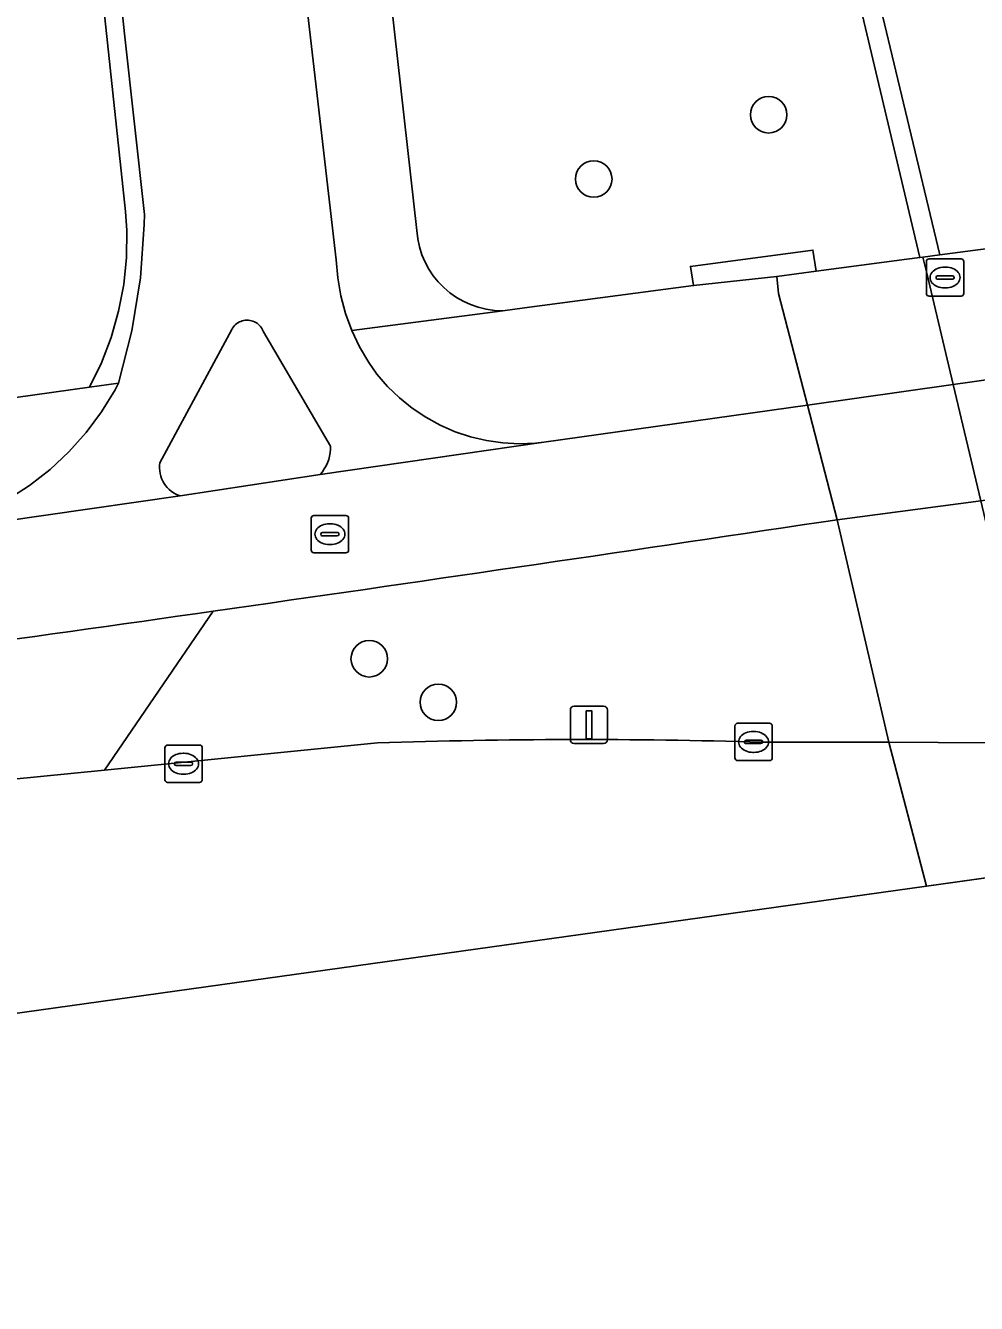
# Model space of a CAD drawing. Extents: x 157793 to 159380, y 380877 to 382313.
# Drawn here: x 158620.39 to 158645.8, y 381146.01 to 381180.18 of the extents above; entities that cross this region are included whole.
import ezdxf

# ---------------------------------------------------------------- set-up
doc = ezdxf.new("R2010")
doc.units = 0
for name, color, linetype in [('IMGEO_Berm_groen', 7, 'Continuous'), ('IMGEO_Berm_open', 7, 'Continuous'), ('IMGEO_Boom', 7, 'Continuous'), ('IMGEO_Dek', 7, 'Continuous'), ('IMGEO_Fietspad_gesloten', 7, 'Continuous'), ('IMGEO_Fietspad_open', 7, 'Continuous'), ('IMGEO_Groenvoorziening', 7, 'Continuous'), ('IMGEO_Hek', 7, 'Continuous'), ('IMGEO_Kolk', 7, 'Continuous'), ('IMGEO_Lichtmast', 7, 'Continuous'), ('IMGEO_Muur', 7, 'Continuous'), ('IMGEO_Rijbaan_regionaal_gesloten', 7, 'Continuous'), ('IMGEO_Rioolput', 7, 'Continuous'), ('IMGEO_Terreindeel_open', 7, 'Continuous'), ('IMGEO_Verkeerseiland_open', 7, 'Continuous'), ('IMGEO_Voetpad_open', 7, 'Continuous')]:
    doc.layers.add(name, color=color, linetype=linetype)

msp = doc.modelspace()

# ---------------------------------------------------------------- linework, layer by layer
at = {"layer": 'IMGEO_Berm_groen'}
for points in [[(158632.566, 381223.489), (158625.478, 381222.437), (158630.844, 381174.7)], [(158633.141, 381172.554), (158633.72, 381172.63), (158638.241, 381173.225), (158638.157, 381173.739), (158641.431, 381174.177), (158641.518, 381173.611), (158643.943, 381173.93), (158644.287, 381173.975), (158632.566, 381223.489)], [(158640.071, 381161.017), (158643.461, 381161.015), (158642.084, 381166.962)], [(158642.084, 381166.962), (158641.65, 381166.905)], [(158618.252, 381159.849), (158622.499, 381160.272), (158625.4, 381164.521)], [(158625.4, 381164.521), (158622.499, 381160.272), (158629.79, 381160.998)]]:
    msp.add_lwpolyline(points, dxfattribs=at)
for centre, radius, start, end in [((158633.133, 381174.848), 2.294, 183.6881, 270.2049), ((158329.923, 383235.145), 2091.6, 278.121239, 278.571146), ((158329.038, 383242.055), 2098.566, 277.697841, 278.118531), ((158635.226, 381000.9), 160.19, 88.26695, 91.94483)]:
    msp.add_arc(centre, radius, start, end, dxfattribs=at)
at = {"layer": 'IMGEO_Berm_open'}
msp.add_lwpolyline([(158656.946, 381168.934), (158653.466, 381168.472), (158651.138, 381168.163), (158646.366, 381167.53), (158645.917, 381167.471), (158642.084, 381166.962), (158643.461, 381161.015), (158644.781, 381161.014), (158647.451, 381160.996), (158647.909, 381161.013)], dxfattribs=at)
at = {"layer": 'IMGEO_Boom'}
for centre in [(158640.248, 381177.795), (158635.573, 381176.076), (158629.574, 381163.25), (158631.419, 381162.085)]:
    msp.add_circle(centre, 0.489, dxfattribs=at)
at = {"layer": 'IMGEO_Dek'}
msp.add_lwpolyline([(158659.254, 381159.237), (158658.382, 381162.481), (158656.946, 381168.934), (158656.232, 381172.144), (158655.493, 381175.462), (158654.057, 381175.258), (158651.915, 381174.977), (158649.514, 381174.661), (158644.821, 381174.045), (158644.373, 381173.986), (158644.287, 381173.975), (158643.943, 381173.93), (158641.518, 381173.611), (158640.465, 381173.473), (158640.513, 381173.013), (158641.286, 381170.034), (158642.084, 381166.962), (158643.461, 381161.015), (158644.464, 381157.171), (158651.531, 381158.158)], close=True, dxfattribs=at)
at = {"layer": 'IMGEO_Fietspad_gesloten'}
msp.add_lwpolyline([(158656.232, 381172.144), (158652.709, 381171.647), (158650.385, 381171.319), (158645.627, 381170.647), (158645.179, 381170.584), (158641.286, 381170.034), (158642.084, 381166.962), (158645.917, 381167.471), (158646.366, 381167.53), (158651.138, 381168.163), (158653.466, 381168.472), (158656.946, 381168.934)], close=True, dxfattribs=at)
for points in [[(158642.084, 381166.962), (158641.286, 381170.034), (158634.235, 381169.037), (158628.259, 381168.179), (158624.515, 381167.605), (158617.333, 381166.569), (158616.908, 381166.508), (158601.907, 381164.528), (158567.825, 381159.918), (158568.256, 381156.932), (158580.918, 381158.607), (158603.175, 381161.552), (158610.138, 381162.401)], [(158641.65, 381166.905), (158642.084, 381166.962)]]:
    msp.add_lwpolyline(points, dxfattribs=at)
for centre, radius, start, end in [((158329.923, 383235.145), 2091.6, 278.121239, 278.571146), ((158329.038, 383242.055), 2098.566, 277.697841, 278.118531)]:
    msp.add_arc(centre, radius, start, end, dxfattribs=at)
at = {"layer": 'IMGEO_Fietspad_open'}
for points in [[(158630.986, 381232.35), (158632.959, 381224.507), (158633.079, 381224.104), (158633.659, 381221.269), (158636.8, 381208.028), (158637.841, 381203.72), (158641.154, 381189.388), (158644.821, 381174.045), (158644.373, 381173.986), (158644.474, 381173.56), (158645.179, 381170.584), (158645.917, 381167.471), (158647.451, 381160.996), (158648.233, 381157.697), (158651.531, 381158.158), (158653.459, 381158.427)], [(158619.756, 381210.86), (158621.487, 381194.739), (158623.027, 381179.958), (158623.564, 381175.125), (158623.559, 381174.863), (158623.458, 381173.431), (158623.229, 381172.013), (158622.875, 381170.622), (158622.778, 381170.442), (158622.417, 381169.853), (158622.005, 381169.299), (158621.545, 381168.783), (158621.041, 381168.311), (158620.496, 381167.886), (158619.916, 381167.511)], [(158617.333, 381166.569), (158624.515, 381167.605), (158624.467, 381167.623), (158624.402, 381167.652), (158624.34, 381167.688), (158624.281, 381167.729), (158624.226, 381167.775), (158624.175, 381167.825), (158624.129, 381167.88), (158624.088, 381167.939), (158624.053, 381168.002), (158624.023, 381168.067), (158624, 381168.134), (158623.982, 381168.204), (158623.971, 381168.275), (158623.966, 381168.346), (158623.967, 381168.418), (158623.975, 381168.489), (158625.896, 381172.055), (158625.917, 381172.091), (158625.941, 381172.125), (158625.968, 381172.156), (158625.998, 381172.185), (158626.03, 381172.211), (158626.064, 381172.234), (158626.101, 381172.254), (158626.139, 381172.271), (158626.178, 381172.284), (158626.218, 381172.294), (158626.259, 381172.3), (158626.301, 381172.302), (158626.342, 381172.301), (158626.383, 381172.296), (158626.424, 381172.287), (158626.464, 381172.275), (158626.502, 381172.259), (158626.539, 381172.24), (158626.574, 381172.218), (158626.606, 381172.192), (158626.637, 381172.164), (158626.665, 381172.133), (158626.689, 381172.1), (158626.711, 381172.065), (158626.73, 381172.028), (158626.745, 381171.989), (158628.534, 381168.937), (158628.535, 381168.852), (158628.528, 381168.759), (158628.513, 381168.668), (158628.489, 381168.578), (158628.458, 381168.491), (158628.419, 381168.406), (158628.372, 381168.326), (158628.319, 381168.25), (158628.259, 381168.179), (158634.235, 381169.037), (158634.014, 381169.014), (158633.577, 381168.998), (158633.141, 381169.021), (158632.708, 381169.083), (158632.282, 381169.183), (158631.867, 381169.321), (158631.466, 381169.496), (158631.082, 381169.706), (158630.719, 381169.949), (158630.379, 381170.223), (158630.064, 381170.527), (158629.778, 381170.858), (158629.56, 381171.169), (158629.314, 381171.588), (158629.107, 381172.027), (158628.939, 381172.483), (158628.813, 381172.952), (158628.73, 381173.431), (158628.689, 381173.915), (158627.045, 381188.116)]]:
    msp.add_lwpolyline(points, dxfattribs=at)
at = {"layer": 'IMGEO_Groenvoorziening'}
msp.add_lwpolyline([(158614.195, 381225.228), (158607.726, 381213.341), (158607.348, 381213.559), (158615.551, 381178.526), (158617.576, 381169.878), (158622.095, 381170.511), (158622.415, 381171.163), (158622.676, 381171.84), (158622.875, 381172.539), (158623.012, 381173.252), (158623.083, 381173.975), (158623.09, 381174.701), (158623.057, 381175.205), (158621.418, 381190.583), (158619.019, 381189.964)], close=True, dxfattribs=at)
at = {"layer": 'IMGEO_Hek'}
msp.add_lwpolyline([(158654.057, 381175.258), (158651.915, 381174.977), (158649.514, 381174.661), (158644.821, 381174.045), (158644.373, 381173.986), (158644.287, 381173.975), (158643.943, 381173.93), (158641.518, 381173.611)], dxfattribs=at)
at = {"layer": 'IMGEO_Kolk'}
for p, q in [((158644.463, 381173.017), (158644.463, 381173.869)), ((158644.538, 381173.943), (158645.39, 381173.943)), ((158644.951, 381173.723), (158644.976, 381173.723)), ((158645.464, 381173.869), (158645.464, 381173.017)), ((158644.722, 381173.437), (158644.722, 381173.449)), ((158645.16, 381173.4), (158644.762, 381173.4)), ((158644.765, 381173.486), (158645.163, 381173.486)), ((158645.206, 381173.449), (158645.206, 381173.437)), ((158644.974, 381173.163), (158644.949, 381173.163)), ((158645.39, 381172.943), (158644.538, 381172.943)), ((158639.344, 381160.599), (158639.344, 381161.451)), ((158639.419, 381161.525), (158640.271, 381161.525)), ((158640.345, 381161.451), (158640.345, 381160.599)), ((158639.646, 381161.068), (158640.044, 381161.068)), ((158639.832, 381161.305), (158639.857, 381161.305)), ((158624.109, 381160.016), (158624.109, 381160.868)), ((158624.184, 381160.942), (158625.036, 381160.942)), ((158625.11, 381160.868), (158625.11, 381160.016)), ((158639.603, 381161.019), (158639.603, 381161.031)), ((158640.041, 381160.982), (158639.643, 381160.982)), ((158639.855, 381160.745), (158639.83, 381160.745)), ((158640.087, 381161.031), (158640.087, 381161.019)), ((158624.368, 381160.436), (158624.368, 381160.448)), ((158624.806, 381160.399), (158624.408, 381160.399)), ((158624.411, 381160.485), (158624.809, 381160.485)), ((158624.597, 381160.722), (158624.622, 381160.722)), ((158624.852, 381160.448), (158624.852, 381160.436)), ((158640.271, 381160.525), (158639.419, 381160.525)), ((158624.62, 381160.162), (158624.595, 381160.162)), ((158625.036, 381159.942), (158624.184, 381159.942))]:
    msp.add_line(p, q, dxfattribs=at)
for points in [[(158644.463, 381173.017), (158644.463, 381173.869)], [(158644.538, 381173.943), (158645.39, 381173.943)], [(158645.464, 381173.869), (158645.464, 381173.017)], [(158645.39, 381172.943), (158644.538, 381172.943)], [(158639.344, 381160.599), (158639.344, 381161.451)], [(158639.419, 381161.525), (158640.271, 381161.525)], [(158640.345, 381161.451), (158640.345, 381160.599)], [(158624.109, 381160.016), (158624.109, 381160.868)], [(158624.184, 381160.942), (158625.036, 381160.942)], [(158625.11, 381160.868), (158625.11, 381160.016)], [(158640.271, 381160.525), (158639.419, 381160.525)], [(158625.036, 381159.942), (158624.184, 381159.942)]]:
    msp.add_lwpolyline(points, dxfattribs=at)
for centre, radius, start, end in [((158644.54, 381173.867), 0.0765, 91.552, 178.448), ((158644.54, 381173.867), 0.0765, 91.552, 178.448), ((158645.388, 381173.867), 0.0765, 1.552, 88.448), ((158645.388, 381173.867), 0.0765, 1.552, 88.448), ((158644.762, 381173.446), 0.0403, 85.8775, 175.7526), ((158644.759, 381173.436), 0.0366, 178.938, 274.7102), ((158645.163, 381173.443), 0.043, 264.8664, 352.4533), ((158645.167, 381173.448), 0.0386, 1.7309, 96.639), ((158644.54, 381173.019), 0.0765, 181.552, 268.448), ((158644.54, 381173.019), 0.0765, 181.552, 268.448), ((158645.388, 381173.019), 0.0765, 271.552, 358.448), ((158645.388, 381173.019), 0.0765, 271.552, 358.448), ((158639.421, 381161.449), 0.0765, 91.552, 178.448), ((158639.421, 381161.449), 0.0765, 91.552, 178.448), ((158640.269, 381161.449), 0.0765, 1.552, 88.448), ((158640.269, 381161.449), 0.0765, 1.552, 88.448), ((158639.643, 381161.028), 0.0403, 85.8775, 175.7526), ((158640.048, 381161.03), 0.0386, 1.7309, 96.639), ((158624.186, 381160.866), 0.0765, 91.552, 178.448), ((158624.186, 381160.866), 0.0765, 91.552, 178.448), ((158625.034, 381160.866), 0.0765, 1.552, 88.448), ((158625.034, 381160.866), 0.0765, 1.552, 88.448), ((158639.64, 381161.018), 0.0366, 178.938, 274.7102), ((158640.044, 381161.025), 0.043, 264.8664, 352.4533), ((158624.408, 381160.445), 0.0403, 85.8775, 175.7526), ((158624.405, 381160.435), 0.0366, 178.938, 274.7102), ((158624.809, 381160.442), 0.043, 264.8664, 352.4533), ((158624.813, 381160.447), 0.0386, 1.7309, 96.639), ((158639.421, 381160.601), 0.0765, 181.552, 268.448), ((158639.421, 381160.601), 0.0765, 181.552, 268.448), ((158640.269, 381160.601), 0.0765, 271.552, 358.448), ((158640.269, 381160.601), 0.0765, 271.552, 358.448), ((158624.186, 381160.018), 0.0765, 181.552, 268.448), ((158624.186, 381160.018), 0.0765, 181.552, 268.448), ((158625.034, 381160.018), 0.0765, 271.552, 358.448), ((158625.034, 381160.018), 0.0765, 271.552, 358.448)]:
    msp.add_arc(centre, radius, start, end, dxfattribs=at)
for centre, major_axis, ratio, start_param, end_param in [((158644.95, 381173.443), (-0.387, 0.002), 0.722429, 4.712389, 7.853982), ((158644.975, 381173.443), (-0.39, 0.002), 0.717154, 1.570796, 4.712389), ((158639.831, 381161.025), (-0.387, 0.002), 0.722429, 4.712389, 7.853982), ((158639.856, 381161.025), (-0.39, 0.002), 0.717154, 1.570796, 4.712389), ((158624.596, 381160.442), (-0.387, 0.002), 0.722429, 4.712389, 7.853982), ((158624.621, 381160.442), (-0.39, 0.002), 0.717154, 1.570796, 4.712389)]:
    msp.add_ellipse(centre, major_axis=major_axis, ratio=ratio, start_param=start_param, end_param=end_param, dxfattribs=at)
at = {"layer": 'IMGEO_Lichtmast'}
for p, q in [((158634.948, 381161.083), (158634.948, 381161.883)), ((158634.948, 381161.883), (158634.948, 381161.083)), ((158635.048, 381161.983), (158635.838, 381161.983)), ((158635.838, 381161.983), (158635.048, 381161.983)), ((158635.938, 381161.883), (158635.938, 381161.083)), ((158635.938, 381161.083), (158635.938, 381161.883)), ((158635.838, 381160.983), (158635.048, 381160.983)), ((158635.048, 381160.983), (158635.838, 381160.983))]:
    msp.add_line(p, q, dxfattribs=at)
msp.add_lwpolyline([(158635.368, 381161.858), (158635.518, 381161.858), (158635.518, 381161.108), (158635.368, 381161.108), (158635.368, 381161.858)], dxfattribs=at)
for centre, start, end in [((158635.048, 381161.883), 90, 180), ((158635.048, 381161.883), 90, 180), ((158635.838, 381161.883), 0, 90), ((158635.838, 381161.883), 360, 90), ((158635.048, 381161.083), 180, 270), ((158635.048, 381161.083), 180, 270), ((158635.838, 381161.083), 270, 0), ((158635.838, 381161.083), 270, 0)]:
    msp.add_arc(centre, 0.1, start, end, dxfattribs=at)
at = {"layer": 'IMGEO_Muur'}
msp.add_lwpolyline([(158640.465, 381173.473), (158641.518, 381173.611), (158641.431, 381174.177), (158638.157, 381173.739), (158638.241, 381173.225)], close=True, dxfattribs=at)
at = {"layer": 'IMGEO_Rijbaan_regionaal_gesloten'}
for points in [[(158629.79, 381160.998), (158622.499, 381160.272), (158618.252, 381159.849), (158602.188, 381157.581), (158584.76, 381155.219), (158583.309, 381155.016), (158568.774, 381152.985), (158564.808, 381152.453), (158563.803, 381152.318), (158564.161, 381149.526), (158564.605, 381146.012)], [(158564.605, 381146.012), (158644.464, 381157.171), (158643.461, 381161.015), (158640.071, 381161.017)], [(158647.909, 381161.013), (158647.451, 381160.996), (158644.781, 381161.014), (158643.461, 381161.015), (158644.464, 381157.171), (158651.531, 381158.158), (158659.254, 381159.237)]]:
    msp.add_lwpolyline(points, dxfattribs=at)
msp.add_arc((158635.226, 381000.9), 160.19, 88.26695, 91.94483, dxfattribs=at)
at = {"layer": 'IMGEO_Rioolput'}
for p, q in [((158628.021, 381166.154), (158628.021, 381167.006)), ((158628.096, 381167.08), (158628.948, 381167.08)), ((158629.022, 381167.006), (158629.022, 381166.154)), ((158628.28, 381166.574), (158628.28, 381166.586)), ((158628.718, 381166.537), (158628.32, 381166.537)), ((158628.323, 381166.623), (158628.721, 381166.623)), ((158628.509, 381166.86), (158628.534, 381166.86)), ((158628.764, 381166.586), (158628.764, 381166.574)), ((158628.532, 381166.3), (158628.507, 381166.3)), ((158628.948, 381166.08), (158628.096, 381166.08))]:
    msp.add_line(p, q, dxfattribs=at)
for points in [[(158628.021, 381166.154), (158628.021, 381167.006)], [(158628.096, 381167.08), (158628.948, 381167.08)], [(158629.022, 381167.006), (158629.022, 381166.154)], [(158628.948, 381166.08), (158628.096, 381166.08)]]:
    msp.add_lwpolyline(points, dxfattribs=at)
for centre, radius, start, end in [((158628.098, 381167.004), 0.0765, 91.552, 178.448), ((158628.098, 381167.004), 0.0765, 91.552, 178.448), ((158628.946, 381167.004), 0.0765, 1.552, 88.448), ((158628.946, 381167.004), 0.0765, 1.552, 88.448), ((158628.32, 381166.583), 0.0403, 85.8775, 175.7526), ((158628.317, 381166.573), 0.0366, 178.938, 274.7102), ((158628.721, 381166.58), 0.043, 264.8664, 352.4533), ((158628.725, 381166.585), 0.0386, 1.7309, 96.639), ((158628.098, 381166.156), 0.0765, 181.552, 268.448), ((158628.098, 381166.156), 0.0765, 181.552, 268.448), ((158628.946, 381166.156), 0.0765, 271.552, 358.448), ((158628.946, 381166.156), 0.0765, 271.552, 358.448)]:
    msp.add_arc(centre, radius, start, end, dxfattribs=at)
for centre, major_axis, ratio, start_param, end_param in [((158628.508, 381166.58), (-0.387, 0.002), 0.722429, 4.712389, 7.853982), ((158628.533, 381166.58), (-0.39, 0.002), 0.717154, 1.570796, 4.712389)]:
    msp.add_ellipse(centre, major_axis=major_axis, ratio=ratio, start_param=start_param, end_param=end_param, dxfattribs=at)
at = {"layer": 'IMGEO_Terreindeel_open'}
msp.add_lwpolyline([(158648.233, 381157.697), (158647.451, 381160.996), (158645.917, 381167.471), (158645.179, 381170.584), (158644.474, 381173.56), (158644.373, 381173.986), (158644.287, 381173.975), (158643.943, 381173.93), (158641.518, 381173.611), (158640.465, 381173.473), (158640.513, 381173.013), (158641.286, 381170.034), (158642.084, 381166.962), (158643.461, 381161.015), (158644.464, 381157.171)], close=True, dxfattribs=at)
at = {"layer": 'IMGEO_Verkeerseiland_open'}
msp.add_lwpolyline([(158628.259, 381168.179), (158628.319, 381168.25), (158628.372, 381168.326), (158628.419, 381168.406), (158628.458, 381168.491), (158628.489, 381168.578), (158628.513, 381168.668), (158628.528, 381168.759), (158628.535, 381168.852), (158628.534, 381168.937), (158626.745, 381171.989), (158626.73, 381172.028), (158626.711, 381172.065), (158626.689, 381172.1), (158626.665, 381172.133), (158626.637, 381172.164), (158626.606, 381172.192), (158626.574, 381172.218), (158626.539, 381172.24), (158626.502, 381172.259), (158626.464, 381172.275), (158626.424, 381172.287), (158626.383, 381172.296), (158626.342, 381172.301), (158626.301, 381172.302), (158626.259, 381172.3), (158626.218, 381172.294), (158626.178, 381172.284), (158626.139, 381172.271), (158626.101, 381172.254), (158626.064, 381172.234), (158626.03, 381172.211), (158625.998, 381172.185), (158625.968, 381172.156), (158625.941, 381172.125), (158625.917, 381172.091), (158625.896, 381172.055), (158623.975, 381168.489), (158623.967, 381168.418), (158623.966, 381168.346), (158623.971, 381168.275), (158623.982, 381168.204), (158624, 381168.134), (158624.023, 381168.067), (158624.053, 381168.002), (158624.088, 381167.939), (158624.129, 381167.88), (158624.175, 381167.825), (158624.226, 381167.775), (158624.281, 381167.729), (158624.34, 381167.688), (158624.402, 381167.652), (158624.467, 381167.623), (158624.515, 381167.605)], close=True, dxfattribs=at)
at = {"layer": 'IMGEO_Voetpad_open'}
for points in [[(158630.844, 381174.7), (158625.478, 381222.437), (158632.566, 381223.489), (158644.287, 381173.975), (158644.373, 381173.986), (158644.821, 381174.045), (158641.154, 381189.388), (158637.841, 381203.72), (158636.8, 381208.028), (158633.659, 381221.269), (158633.079, 381224.104)], [(158619.249, 381210.94), (158621.418, 381190.583), (158623.057, 381175.205), (158623.09, 381174.701), (158623.083, 381173.975), (158623.012, 381173.252), (158622.875, 381172.539), (158622.676, 381171.84), (158622.415, 381171.163), (158622.095, 381170.511), (158622.875, 381170.622), (158623.229, 381172.013), (158623.458, 381173.431), (158623.559, 381174.863), (158623.564, 381175.125), (158623.027, 381179.958), (158621.487, 381194.739), (158619.756, 381210.86)], [(158625.637, 381200.216), (158627.045, 381188.116), (158628.689, 381173.915), (158628.73, 381173.431), (158628.813, 381172.952), (158628.939, 381172.483), (158629.107, 381172.027), (158633.141, 381172.554)], [(158616.908, 381166.508), (158617.333, 381166.569), (158618.008, 381166.717), (158618.667, 381166.924), (158619.304, 381167.19), (158619.916, 381167.511), (158620.496, 381167.886), (158621.041, 381168.311), (158621.545, 381168.783), (158622.005, 381169.299), (158622.417, 381169.853), (158622.778, 381170.442), (158622.875, 381170.622), (158622.095, 381170.511), (158617.576, 381169.878), (158567.413, 381162.996), (158564.383, 381162.58), (158559.231, 381161.861)]]:
    msp.add_lwpolyline(points, dxfattribs=at)
for points in [[(158655.493, 381175.462), (158654.057, 381175.258), (158651.915, 381174.977), (158649.514, 381174.661), (158644.821, 381174.045), (158644.373, 381173.986), (158644.287, 381173.975), (158643.943, 381173.93), (158641.518, 381173.611), (158640.465, 381173.473), (158640.513, 381173.013), (158641.286, 381170.034), (158645.179, 381170.584), (158645.627, 381170.647), (158650.385, 381171.319), (158652.709, 381171.647), (158656.232, 381172.144)], [(158640.513, 381173.013), (158640.465, 381173.473), (158638.241, 381173.225), (158633.72, 381172.63), (158633.141, 381172.554), (158629.107, 381172.027), (158629.314, 381171.588), (158629.56, 381171.169), (158629.778, 381170.858), (158630.064, 381170.527), (158630.379, 381170.223), (158630.719, 381169.949), (158631.082, 381169.706), (158631.466, 381169.496), (158631.867, 381169.321), (158632.282, 381169.183), (158632.708, 381169.083), (158633.141, 381169.021), (158633.577, 381168.998), (158634.014, 381169.014), (158634.235, 381169.037), (158641.286, 381170.034)]]:
    msp.add_lwpolyline(points, close=True, dxfattribs=at)
msp.add_arc((158633.133, 381174.848), 2.294, 183.6881, 270.2049, dxfattribs=at)

doc.saveas('drawing.dxf')
